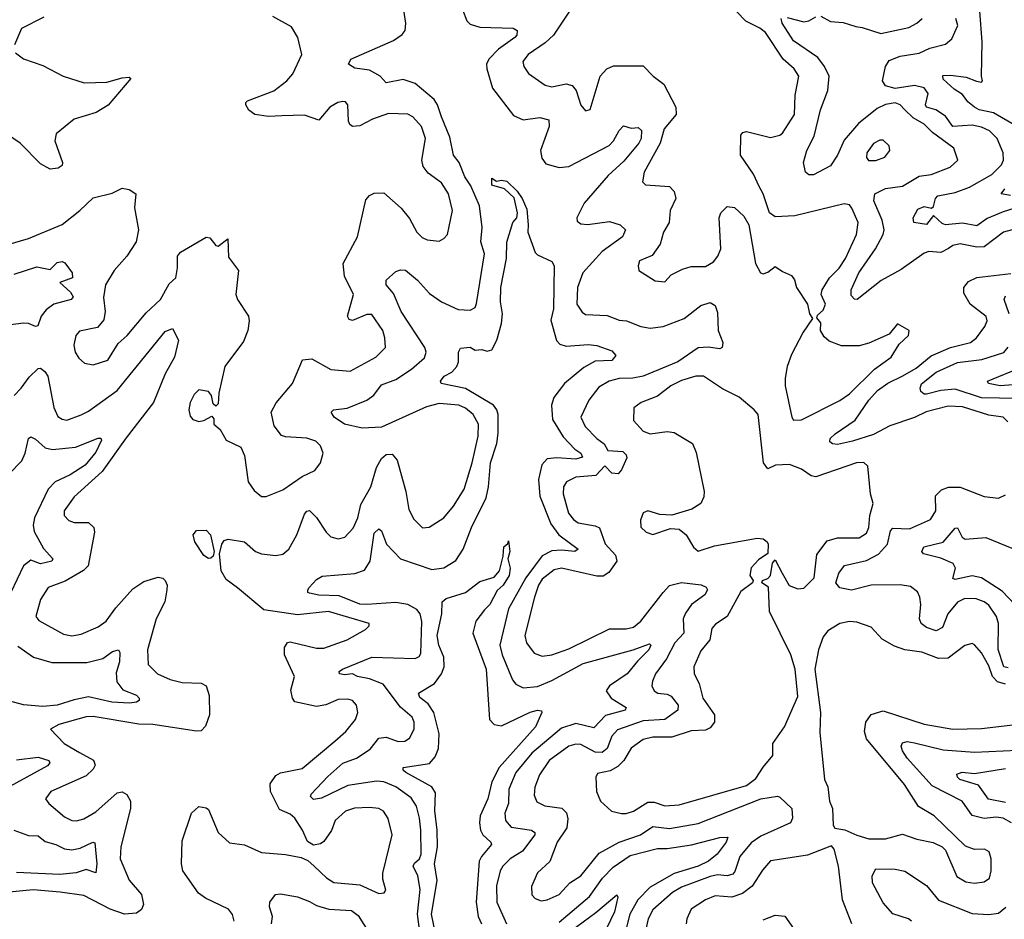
# Model space of a CAD drawing. Extents: x 1468344 to 1613994, y 525695 to 643861.
# Tile 326 of 427: x 1535328 to 1539429, y 629343 to 633090. Entities that reach past the tile are written whole.
import ezdxf

# ---------------------------------------------------------------- set-up
doc = ezdxf.new("R2010")
doc.units = 0

msp = doc.modelspace()

# ---------------------------------------------------------------- linework, layer by layer
at = {"layer": '0CON10XD'}
for points in [[(1536554.7, 629564.7), (1536606.6, 629516.6), (1536636.9, 629496.9), (1536745, 629486.5), (1536825, 629450.8), (1536846.1, 629453.9), (1536853.3, 629465), (1536841.1, 629511.1), (1536841.5, 629535), (1536880.5, 629695), (1536863.7, 629763.7), (1536843.7, 629793.7), (1536824.5, 629804.5), (1536785, 629809.6), (1536723.6, 629806.4), (1536685, 629793.1), (1536642.5, 629755), (1536626.6, 629713.4), (1536595, 629666.9), (1536581.8, 629658.2), (1536552.7, 629652.7), (1536527.3, 629667.3), (1536506, 629715), (1536473.9, 629765), (1536455, 629781.2), (1536411, 629801), (1536373.8, 629875), (1536372, 629908), (1536395, 629941.8), (1536415, 629952.7), (1536505, 629971.1), (1536640.6, 630085), (1536686.9, 630125), (1536726.5, 630175), (1536736.7, 630205), (1536731.4, 630235), (1536715, 630254.3), (1536695, 630260), (1536655, 630258.2), (1536603, 630237), (1536565, 630230), (1536475, 630249.4), (1536464.6, 630264.6), (1536457.2, 630297.2), (1536473.5, 630355), (1536430.9, 630445), (1536431.5, 630475), (1536444, 630496), (1536455, 630499.5), (1536565, 630473.2), (1536595, 630473.1), (1536693.1, 630506.9), (1536769.1, 630550.9), (1536783.8, 630565), (1536783.8, 630575), (1536615, 630625.2), (1536485, 630611.6), (1536345, 630631.8), (1536235, 630724.2), (1536187.8, 630757.8), (1536167.9, 630795), (1536160, 630865), (1536170, 630905), (1536179.8, 630920.2), (1536196.4, 630926.4), (1536265.5, 630915.5), (1536311.1, 630875), (1536335, 630864.7), (1536395, 630858.8), (1536425, 630864.5), (1536449.5, 630885), (1536483.2, 630945), (1536515, 631030), (1536525, 631043.1), (1536535, 631045.6), (1536565, 631017.3), (1536605, 630955.6), (1536625, 630936.5), (1536655, 630927.9), (1536682.5, 630935), (1536717.3, 630972.7), (1536737.5, 631015), (1536749.3, 631070.7), (1536790.9, 631145), (1536814.8, 631225.2), (1536835, 631261.9), (1536855, 631279.5), (1536879.8, 631279.8), (1536900.8, 631255), (1536937.2, 631125), (1536949.9, 631049.9), (1536970.3, 631010.3), (1537006.1, 630973.9), (1537034.2, 630975.8), (1537095, 631015.8), (1537135, 631064.3), (1537179.6, 631135), (1537213.7, 631245), (1537238.6, 631355), (1537239.2, 631405), (1537217.5, 631445), (1537185, 631472.5), (1537157.1, 631485), (1537075, 631491), (1537022.5, 631477.5), (1536835, 631393.5), (1536755, 631389.2), (1536682, 631405), (1536638, 631435), (1536626.2, 631455), (1536635, 631465.7), (1536692.5, 631472.5), (1536775, 631504.7), (1536803.9, 631526.1), (1536835, 631568.8), (1536895, 631591.9), (1536960, 631635), (1537015, 631682.2), (1537020.9, 631705), (1537016.5, 631725), (1536916.7, 631875), (1536885, 631949.4), (1536855.5, 631985), (1536855.4, 632005), (1536895, 632040.8), (1536915, 632048.2), (1536935, 632047.1), (1536985, 632005.5), (1537035, 631949.1), (1537085, 631915.4), (1537155, 631882.9), (1537205, 631880), (1537225, 631890.8), (1537231.5, 631908.5), (1537264.8, 632115), (1537249.8, 632165), (1537254.8, 632225), (1537243.5, 632315), (1537207.8, 632397.8), (1537181.9, 632435), (1537159, 632495), (1537135.9, 632525.9), (1537120.5, 632600.5), (1537085.3, 632685), (1537068.7, 632735), (1537055, 632756.7), (1536975, 632823.4), (1536925, 632840.3), (1536855, 632826.9), (1536829.5, 632855), (1536785, 632879.6), (1536725, 632887.3), (1536698.1, 632905), (1536708, 632925), (1536885, 633003.5), (1536922.1, 633027.9), (1536933.6, 633045), (1536937.3, 633075), (1536921.6, 633175)], [(1535275, 632151.6), (1535365, 632178.1), (1535505, 632236.2), (1535579.4, 632295), (1535635, 632348.5), (1535713.3, 632366.7), (1535755, 632387.5), (1535785, 632382.5), (1535812, 632365), (1535806.6, 632306.6), (1535823.8, 632215), (1535813.2, 632165), (1535775.4, 632105), (1535721.8, 632045), (1535686.4, 631985), (1535677.4, 631932.6), (1535684.6, 631875), (1535679.6, 631840.4), (1535651.9, 631808.1), (1535577.7, 631792.3), (1535562, 631775), (1535554.3, 631735), (1535560, 631705), (1535575, 631680), (1535598.8, 631658.8), (1535635, 631652), (1535695, 631672.5), (1535739.1, 631740.9), (1535776.7, 631775), (1535855, 631869.1), (1535915.4, 631925), (1535950.6, 631989.4), (1535978.8, 632015), (1535986.4, 632056.4), (1535986.2, 632105), (1535998.3, 632121.7), (1536105, 632183.5), (1536120.7, 632180.7), (1536145, 632148.8), (1536155, 632146.2), (1536195, 632177.5), (1536198.8, 632101.2), (1536239.2, 632045), (1536229.2, 631945), (1536236, 631925), (1536281.1, 631855), (1536284.5, 631835), (1536279.1, 631795), (1536261.1, 631748.9), (1536182.5, 631645), (1536158, 631535), (1536155, 631490), (1536145, 631480), (1536135, 631490), (1536126.7, 631525), (1536115, 631541.2), (1536075, 631548), (1536055, 631528.8), (1536038, 631495), (1536032.5, 631465), (1536038.3, 631438.3), (1536050, 631425), (1536075, 631416.7), (1536095, 631420), (1536128.3, 631438.3), (1536137, 631427), (1536137.5, 631405), (1536163, 631383), (1536188.8, 631338.8), (1536249.4, 631309.4), (1536264.2, 631275), (1536280, 631165), (1536305, 631128.8), (1536335, 631104.2), (1536355, 631104.3), (1536425, 631132.2), (1536505, 631187.8), (1536558.3, 631211.7), (1536582, 631245), (1536592.5, 631285), (1536581.9, 631315), (1536562.5, 631335), (1536525, 631347.7), (1536435, 631351.9), (1536418.3, 631358.3), (1536388.3, 631398.3), (1536375.5, 631455), (1536396.2, 631493.8), (1536465.3, 631574.7), (1536506.8, 631673.2), (1536545, 631677.1), (1536625, 631632.9), (1536705, 631626.5), (1536812.5, 631685), (1536851.4, 631725), (1536849.6, 631765), (1536840.4, 631795), (1536795, 631861.9), (1536775, 631861.8), (1536715, 631837.1), (1536701.3, 631841.3), (1536693.6, 631855), (1536718.8, 631945), (1536681, 632021), (1536676, 632074), (1536735, 632185.8), (1536770.1, 632339.9), (1536785, 632357.3), (1536805, 632367.7), (1536845, 632368.2), (1536917.5, 632305), (1536951.7, 632261.7), (1536982.9, 632205), (1537005, 632182.5), (1537025, 632172.5), (1537075, 632167.5), (1537095, 632178), (1537110, 632195), (1537130.8, 632295), (1537113.8, 632365), (1537085, 632410), (1537030.3, 632450.3), (1537008.5, 632478.5), (1537002.8, 632505), (1537019.1, 632595), (1537001.5, 632645), (1536965.5, 632685), (1536945, 632696.1), (1536865, 632699.4), (1536797.5, 632675), (1536745, 632647.1), (1536715, 632644.5), (1536703.1, 632653.1), (1536697.3, 632667.3), (1536695.4, 632735.4), (1536685, 632747.5), (1536675, 632748.9), (1536654.2, 632745), (1536620.5, 632725), (1536575, 632671.1), (1536515, 632692.2), (1536420.4, 632689.6), (1536365, 632686.2), (1536307.5, 632695), (1536283, 632713), (1536270, 632735), (1536270, 632745), (1536277.9, 632752.1), (1536386.6, 632793.4), (1536441.5, 632835), (1536465.7, 632864.3), (1536503.6, 632945), (1536487.6, 633015), (1536460.3, 633060.3), (1536382.5, 633102.5)], [(1537172.1, 633132.1), (1537190.5, 633085), (1537205, 633071.2), (1537245, 633058.9), (1537384.2, 633054.2), (1537400, 633045), (1537399.2, 633025), (1537391.4, 633015), (1537323.4, 632966.6), (1537282.4, 632925), (1537273.1, 632905), (1537274.1, 632885), (1537297.8, 632805), (1537385, 632691.1), (1537425, 632673.3), (1537495, 632682.9), (1537532.1, 632672.1), (1537533.6, 632645), (1537498.2, 632545), (1537502.8, 632512.8), (1537519.2, 632489.2), (1537575, 632474.6), (1537615, 632478.5), (1537783.6, 632566.4), (1537802.3, 632585), (1537825, 632628.1), (1537842.7, 632647.3), (1537875, 632637.5), (1537890.8, 632639.2), (1537905, 632641.1), (1537917.8, 632627.8), (1537917.4, 632595), (1537907.3, 632575), (1537845, 632500), (1537779.3, 632440.7), (1537679.1, 632325), (1537648.5, 632265), (1537650.6, 632250.6), (1537665, 632238.9), (1537695, 632237.5), (1537785, 632249.7), (1537829.2, 632235), (1537851.4, 632215), (1537839.2, 632185), (1537755, 632124.1), (1537673.5, 632035), (1537651.1, 631975), (1537649.3, 631905), (1537671.4, 631871.4), (1537685, 631862.1), (1537775, 631857.6), (1537825, 631838.2), (1537855.3, 631835.3), (1537915, 631812.5), (1537955, 631805.8), (1538008, 631812), (1538095.8, 631845), (1538165, 631899.4), (1538205, 631912.5), (1538225, 631900), (1538235, 631870), (1538238.2, 631795), (1538257.1, 631745), (1538253.8, 631725), (1538245, 631719.2), (1538196.2, 631726.2), (1538155, 631723.3), (1538070, 631665), (1537925, 631605.7), (1537882.8, 631597.2), (1537825, 631595.9), (1537783.1, 631585), (1537741, 631559), (1537699.2, 631505), (1537665.4, 631435), (1537684, 631395), (1537732.5, 631345), (1537763, 631323), (1537778.5, 631295), (1537841.2, 631291.2), (1537855, 631277.8), (1537856.8, 631265), (1537835.2, 631214.8), (1537821.6, 631198.4), (1537795, 631201.3), (1537765, 631231.8), (1537727.8, 631192.2), (1537645, 631184.1), (1537605.6, 631165), (1537593.9, 631145), (1537592.2, 631115), (1537614.8, 631034.8), (1537635, 631007.7), (1537655, 630994.1), (1537725, 630981.6), (1537743, 630973), (1537767.3, 630907.3), (1537809.6, 630859.6), (1537815.8, 630835), (1537781.7, 630788.3), (1537758.3, 630771.7), (1537732.6, 630772.6), (1537585, 630806.2), (1537555, 630798.6), (1537505, 630759.4), (1537489.6, 630735), (1537472.3, 630685), (1537432, 630525), (1537438.8, 630495), (1537471.7, 630451.7), (1537505, 630439.2), (1537545, 630444.1), (1537615, 630470.3), (1537785, 630553.2), (1537855, 630552.7), (1537885, 630560), (1537915, 630584.6), (1538009, 630705), (1538035, 630733.5), (1538085, 630745.3), (1538166.3, 630736.3), (1538187, 630727), (1538193.6, 630715), (1538181.5, 630695), (1538127.2, 630655), (1538101.4, 630618.6), (1538091.5, 630595), (1538094.7, 630535), (1538056.8, 630495), (1538022.5, 630427.5), (1537976.2, 630365), (1537963.6, 630335), (1537961.1, 630315), (1537970.6, 630295), (1537986.2, 630285), (1538025, 630280.3), (1538042.1, 630272.1), (1538071.2, 630235), (1538070, 630215), (1538015, 630175.2), (1537925, 630169.4), (1537817.8, 630132.2), (1537794.3, 630105.7), (1537775.9, 630054.1), (1537755, 630038.7), (1537725, 630040), (1537665, 630071.6), (1537645, 630072.8), (1537615, 630064.3), (1537533.8, 630005), (1537493.7, 629945), (1537473.8, 629893.8), (1537470.6, 629860.6), (1537482.8, 629832.8), (1537515.9, 629815.9), (1537586.6, 629806.6), (1537606.6, 629786.6), (1537611.2, 629761.2), (1537606.9, 629725), (1537566.8, 629665), (1537536.1, 629583.9), (1537485, 629537.1), (1537460.5, 629479.5), (1537461.1, 629445), (1537475, 629430.5), (1537500.6, 629420.6), (1537525, 629424.6), (1537575, 629446.2), (1537619.5, 629495), (1537665, 629524.6), (1537741.8, 629618.2), (1537825, 629665.2), (1537914.5, 629695), (1537965, 629729.7), (1538035, 629721.3), (1538155, 629741.9), (1538415.5, 629844.5), (1538485, 629856.6), (1538495, 629852.2), (1538544.1, 629805), (1538547.3, 629765), (1538539.1, 629745), (1538415, 629689.8), (1538375, 629662.2), (1538327.6, 629605), (1538307.3, 629542.7), (1538298.1, 629531.9), (1538275, 629524.7), (1538235, 629528), (1538205, 629522.3), (1538085, 629477.9), (1538047.1, 629455), (1537965, 629383.1), (1537946, 629345), (1537935.3, 629295.3)], [(1537618.8, 633125), (1537551.2, 633025), (1537516.9, 632993.1), (1537445.6, 632945), (1537424.4, 632915), (1537428.6, 632895), (1537447.1, 632865), (1537517.4, 632817.4), (1537545, 632809.6), (1537605, 632822.7), (1537630, 632815), (1537646.2, 632795), (1537665, 632734), (1537685, 632710), (1537705, 632716.2), (1537717.5, 632757.5), (1537745.8, 632855), (1537774.5, 632885.5), (1537802.1, 632897.9), (1537925, 632897.1), (1537967.1, 632855), (1538011.9, 632821.9), (1538061.6, 632725), (1538062.7, 632695), (1538013.4, 632635), (1537995.7, 632575), (1537930, 632455), (1537921.9, 632415), (1537935, 632401.9), (1538035, 632395.4), (1538054.8, 632374.8), (1538062, 632345), (1538037.5, 632295), (1538033.3, 632245), (1538010, 632205), (1537995.6, 632154.4), (1537962.3, 632107.7), (1537910, 632085), (1537903.8, 632065), (1537907.5, 632045), (1537975, 632002.5), (1538015, 631997.5), (1538042.5, 632027.5), (1538088.7, 632051.3), (1538125, 632061.5), (1538185, 632062.5), (1538218.7, 632081.3), (1538236.7, 632105), (1538248.8, 632135), (1538242.5, 632265), (1538249.2, 632285), (1538275, 632312), (1538305, 632308), (1538345, 632272), (1538365.6, 632235), (1538392.9, 632075), (1538413.8, 632035), (1538425, 632031.2), (1538445, 632038), (1538475, 632062.5), (1538505, 632041.2), (1538542.5, 632025), (1538555.8, 632005.8), (1538564.1, 631974.1), (1538610, 631905), (1538617.5, 631865), (1538630, 631845), (1538591.7, 631788.3), (1538543.1, 631695), (1538524.6, 631645), (1538516.7, 631596.7), (1538516.9, 631565), (1538543.9, 631433.9), (1538552, 631422), (1538585, 631423.6), (1538745, 631503.6), (1538785, 631531.8), (1538889.1, 631635), (1538958.1, 631685), (1538991.4, 631738.6), (1539030, 631775), (1539032.5, 631795), (1538985, 631822.5), (1538950.4, 631779.6), (1538865, 631742), (1538825, 631732.2), (1538750.9, 631730.9), (1538700.3, 631750.3), (1538678.9, 631768.9), (1538664, 631795), (1538665, 631827.5), (1538648.3, 631848.3), (1538650.7, 631859.3), (1538675, 631880), (1538684, 631905), (1538666.5, 631945), (1538670.5, 631965), (1538701.5, 632015), (1538741.1, 632055), (1538768, 632095), (1538813.5, 632195), (1538820.8, 632245), (1538795, 632304.2), (1538785, 632319.2), (1538763.1, 632323.1), (1538556.5, 632273.5), (1538475, 632268.1), (1538451.4, 632285), (1538425.5, 632365), (1538408.1, 632395)], [(1538408.1, 632395), (1538385, 632445.8), (1538331.2, 632525), (1538331.7, 632608.3), (1538340, 632620), (1538355.5, 632624.5), (1538455, 632599.6), (1538495, 632609.1), (1538505, 632617.8), (1538555.3, 632695), (1538558.4, 632775), (1538573.5, 632855), (1538554.5, 632885), (1538508.4, 632925), (1538435, 633036), (1538411.2, 633055), (1538353.1, 633083.1), (1538314.3, 633124.3)], [(1538665, 633103.8), (1538705, 633082.3), (1538758.6, 633078.6), (1538810.7, 633060.7), (1538837.6, 633057.6), (1538915, 633032.1), (1539032.2, 633057.8), (1539065.7, 633075), (1539086.7, 633095)], [(1539477.8, 632647.8), (1539385, 632701.8), (1539325, 632714.8), (1539305.5, 632725), (1539277.4, 632747.4), (1539255, 632777.5), (1539220.1, 632800.1), (1539175, 632841.5), (1539173, 632857), (1539205, 632859.3), (1539270.6, 632850.6), (1539313.8, 632833.8), (1539335, 632830), (1539339.2, 632835), (1539334.4, 632855), (1539337.1, 632997.1), (1539327.1, 633125)], [(1535429.7, 633100.3), (1535336.7, 633053.3), (1535306.2, 632985)], [(1539545, 632237.4), (1539426.7, 632205), (1539345, 632143.4), (1539315, 632142.4), (1539245, 632155.8), (1539215, 632149.7), (1539197.5, 632137.5), (1539165, 632120), (1539115, 632123.9), (1539095, 632117.5), (1539000.5, 632049.5), (1538916.9, 632003.1), (1538816.7, 631925), (1538805, 631925.8), (1538791.7, 631941.7), (1538791.2, 631965), (1538824.2, 632035), (1538893.3, 632135), (1538925.2, 632195), (1538928.4, 632215), (1538920.9, 632255), (1538885.9, 632335), (1538890.8, 632365), (1538935, 632386.2), (1539005, 632396.7), (1539075, 632438.1), (1539125, 632444.7), (1539203.8, 632475), (1539235.8, 632505), (1539219.2, 632555), (1539130, 632620), (1539095, 632654.3), (1539050.5, 632680.5), (1539015, 632714.6), (1538995.5, 632735.5), (1538975, 632743.5), (1538935, 632736.1), (1538900.3, 632719.7), (1538821.9, 632658.1), (1538762.3, 632587.7), (1538735.3, 632525), (1538705, 632481.1), (1538635, 632443.3), (1538615, 632443.8), (1538601.2, 632455), (1538593.3, 632495), (1538607.3, 632545), (1538636.9, 632605), (1538664, 632715), (1538694.2, 632795), (1538699.5, 632855), (1538681, 632895), (1538652.5, 632932.5), (1538551.4, 633001.4), (1538503.6, 633075), (1538499.4, 633095)], [(1538525, 633098.6), (1538595, 633080.8), (1538615.8, 633085), (1538645, 633101.5)], [(1539665, 632364.7), (1539425, 632290.2), (1539358.4, 632261.6), (1539315, 632231.6), (1539255, 632242.1), (1539185, 632235.8), (1539171.2, 632241.2), (1539135, 632274.1), (1539105, 632236.2), (1539052.5, 632245), (1539050.5, 632265), (1539069.3, 632300.7), (1539095, 632311.1), (1539125.6, 632304.4), (1539135, 632312.1), (1539142.2, 632345), (1539153.2, 632356.8), (1539225, 632369.6), (1539285, 632391.6), (1539377.1, 632445), (1539418.2, 632485), (1539425.4, 632505), (1539424.6, 632535), (1539399.6, 632595), (1539367.2, 632627.2), (1539335, 632641.6), (1539295, 632650), (1539215.5, 632645), (1539185, 632688), (1539143.9, 632713.9), (1539105.6, 632725), (1539101.7, 632735), (1539112.6, 632782.6), (1539095, 632805.3), (1539055, 632815.2), (1538975, 632802.5), (1538934.9, 632814.9), (1538921.4, 632835), (1538935.2, 632894.8), (1538949.6, 632920.4), (1538995, 632938), (1539075, 632950.8), (1539119.3, 632970.7), (1539185, 632988.2), (1539210.2, 633009.8), (1539235.9, 633065), (1539227.8, 633095)], [(1535311.7, 632951.7), (1535345, 632927.1), (1535425, 632899.6), (1535510, 632855), (1535597.4, 632827.4), (1535691.1, 632828.9), (1535755, 632847.9), (1535785, 632850.8), (1535790.8, 632845), (1535696.9, 632733.1), (1535647.3, 632702.7), (1535554.7, 632675.3), (1535480, 632615), (1535474.8, 632584.8), (1535506.7, 632495), (1535505, 632482), (1535488.6, 632471.4), (1535455, 632466.7), (1535415, 632489.2), (1535330, 632575), (1535255, 632626.9)], [(1538895, 632503.8), (1538932.3, 632517.7), (1538952, 632545), (1538949.2, 632565), (1538925, 632588.6), (1538911.3, 632588.7), (1538885, 632574.2), (1538857.1, 632535), (1538856, 632516), (1538863.8, 632503.8), (1538895, 632503.8)], [(1537004.7, 629215), (1536984.8, 629365), (1536996.9, 629466.9), (1536986.9, 629525), (1536967.9, 629565), (1536972.3, 629577.7), (1536994.1, 629595), (1537000.4, 629615), (1536999.8, 629715), (1536993.1, 629765), (1536981.4, 629815), (1536958.8, 629848.8), (1536895, 629894.7), (1536845, 629916), (1536815, 629918.8), (1536695, 629900.3), (1536585, 629847.8), (1536552.2, 629842.2), (1536540, 629855), (1536542, 629865), (1536612.4, 629937.6), (1536675, 629993), (1536731.8, 630015), (1536788.6, 630051.4), (1536825, 630098.4), (1536855, 630102.2), (1536905, 630084.1), (1536933.3, 630085), (1536951.7, 630098.3), (1536970.8, 630135), (1536971.1, 630165), (1536962.5, 630185), (1536915, 630226.8), (1536842, 630322), (1536785, 630344.4), (1536734.8, 630354.8), (1536715, 630366.2), (1536681.5, 630361.5), (1536660, 630365), (1536658.6, 630375), (1536672.5, 630385), (1536795, 630434.7), (1536975, 630430), (1536991.9, 630438.1), (1536999.4, 630450.6), (1537004, 630584), (1536996.9, 630615), (1536983, 630633), (1536945.7, 630655), (1536895, 630662.3), (1536773.9, 630653.9), (1536745, 630656), (1536659.8, 630689.8), (1536575, 630693.9), (1536535, 630701.9), (1536528.8, 630705), (1536528, 630715), (1536534, 630725), (1536565, 630758), (1536587.8, 630772.2), (1536725, 630783.9), (1536765, 630797.5), (1536788.4, 630835), (1536805, 630950.8), (1536825, 630970), (1536835, 630961.2), (1536856.7, 630905), (1536915, 630843.9), (1537045, 630800.6), (1537095, 630806.7), (1537145, 630837.1), (1537175.5, 630884.5), (1537210, 630975), (1537271, 631099), (1537281.3, 631145), (1537289.6, 631245), (1537315.2, 631325), (1537321.6, 631368.4), (1537321, 631445), (1537315.7, 631465), (1537301.4, 631485), (1537185, 631554), (1537084.2, 631574.2), (1537081.2, 631585), (1537096.2, 631605), (1537127.9, 631622.1), (1537149.6, 631645), (1537156.2, 631665), (1537155.8, 631705), (1537165, 631721.2), (1537205, 631725.6), (1537225, 631713.8), (1537253.9, 631716.1), (1537275, 631709.6), (1537295, 631715.5), (1537316.2, 631755), (1537335.2, 631824.8), (1537339, 631865), (1537331.6, 631915), (1537331.9, 631975), (1537355.4, 632095), (1537357.4, 632162.6), (1537382.5, 632245), (1537398.8, 632265), (1537401.2, 632285), (1537387.5, 632347.5), (1537348, 632385), (1537295, 632400), (1537295, 632430), (1537315, 632417.5), (1537335, 632422), (1537357.7, 632417.7), (1537400.6, 632375), (1537421.9, 632345), (1537440.9, 632300.9), (1537445.8, 632235), (1537444.6, 632205), (1537475, 632120), (1537485, 632110), (1537545, 632082.5), (1537554.2, 632064.2), (1537552, 631885), (1537540.9, 631839.1), (1537564.2, 631754.2), (1537578.8, 631738.8), (1537605, 631729.7), (1537696.6, 631736.6), (1537732.8, 631732.8), (1537795, 631710.9), (1537811.1, 631691.1), (1537795, 631670), (1537725, 631667.3), (1537678.6, 631641.4), (1537597.5, 631575), (1537553.5, 631516.5), (1537544.1, 631485), (1537547.9, 631425), (1537592, 631352), (1537641.2, 631301.2), (1537666.2, 631285), (1537672.5, 631267.5), (1537645, 631260.2), (1537565, 631265.6), (1537525, 631260.8), (1537503.8, 631236.2), (1537489.8, 631175), (1537495.2, 631105), (1537540.6, 630990.6), (1537573.5, 630945), (1537654.4, 630885), (1537640, 630875), (1537585, 630880.5), (1537545, 630877.2), (1537505, 630857.4), (1537436.2, 630765), (1537365, 630636.5), (1537328.1, 630485), (1537337.4, 630445), (1537381.2, 630341.2), (1537395, 630322.2), (1537425, 630307.9), (1537485, 630312.4), (1537545, 630337.8), (1537675, 630408.5), (1537884.3, 630465.7)], [(1539455, 632357), (1539416, 632365), (1539431.1, 632385)], [(1535305, 632029.6), (1535399.6, 632060.4), (1535455, 632048.9), (1535485, 632078.8), (1535505, 632083.3), (1535516.6, 632076.6), (1535546.7, 632035), (1535548.1, 632015), (1535495.8, 631995), (1535540.5, 631955), (1535551.4, 631935), (1535543.3, 631925), (1535470, 631905), (1535438.9, 631881.1), (1535417.4, 631855), (1535404.7, 631815.3), (1535395, 631812), (1535365, 631824.2), (1535345, 631825.3), (1535215, 631809.8)], [(1539444.6, 631415), (1539424.2, 631434.2), (1539365, 631442.3), (1539255, 631477.9), (1539195, 631480), (1539103.8, 631456.2), (1539055, 631432.5), (1538952, 631398), (1538885, 631362.3), (1538797.5, 631335), (1538735, 631320.7), (1538713.3, 631323.3), (1538702.2, 631332.2), (1538704.3, 631345), (1538725.6, 631365), (1538807.8, 631422.2), (1538865.3, 631505), (1538901.4, 631545), (1538945, 631576), (1539006.4, 631606.4), (1539061.7, 631638.3), (1539125, 631689.6), (1539205.7, 631724.3), (1539288.5, 631745), (1539313.2, 631765), (1539348.6, 631811.4), (1539358.7, 631835), (1539354.1, 631854.1), (1539287.8, 631905), (1539260.4, 631950.4), (1539261.4, 631975), (1539280, 632000), (1539315, 632016.5), (1539457, 632033)], [(1539449, 631865), (1539429.2, 631925), (1539435, 631939.1)], [(1535305, 631524.7), (1535335.3, 631555), (1535368.3, 631601.7), (1535405, 631636.9), (1535415, 631639.2), (1535433.8, 631625), (1535445.9, 631605), (1535470, 631475), (1535487.6, 631437.6), (1535505, 631425.6), (1535525, 631422.1), (1535585, 631444.1), (1535615, 631459.4), (1535734.7, 631545), (1535935, 631790.8), (1535965, 631803.3), (1535990, 631755), (1535973.8, 631685), (1535934.5, 631615.5), (1535885.8, 631495), (1535771.5, 631348.5), (1535672, 631208), (1535555, 631102.5), (1535513.3, 631045), (1535514.2, 631025), (1535533.8, 631003.8), (1535555, 630996.4), (1535615, 630996.1), (1535636.8, 630975), (1535639.7, 630955), (1535613.8, 630815), (1535594.6, 630795.4), (1535518.5, 630751.5), (1535447.5, 630725), (1535414.7, 630675.3), (1535395.6, 630605), (1535408.3, 630588.3), (1535510.5, 630530.5), (1535545, 630523.9), (1535585, 630530.4), (1535655, 630561.5), (1535688.5, 630585), (1535729.4, 630640.6), (1535800.4, 630719.6), (1535845, 630749.6), (1535905, 630767.7), (1535925, 630764.5), (1535935, 630754.4), (1535942.4, 630735), (1535941.6, 630715), (1535933.2, 630665), (1535896.7, 630595), (1535860.8, 630465), (1535863.6, 630405), (1535901.9, 630365), (1535955, 630342), (1536005, 630329.4), (1536085, 630326.6), (1536105, 630315.6), (1536117.1, 630275), (1536119.7, 630195), (1536102.4, 630147.6), (1536085, 630128.8), (1536065, 630126.4), (1535883.3, 630155), (1535825, 630155.4), (1535635, 630188.4), (1535605, 630186.2), (1535491.2, 630155), (1535456.7, 630135), (1535513.1, 630075), (1535577.8, 630037.8), (1535636.2, 630006.2), (1535642.8, 629985), (1535635, 629968), (1535605, 629941.1), (1535458, 629875), (1535436.2, 629845), (1535450, 629825), (1535515, 629770), (1535545, 629755.5), (1535565, 629753.1), (1535595, 629762.3), (1535645, 629790.7), (1535735, 629870), (1535755, 629873.9), (1535775, 629862.9), (1535790.2, 629835), (1535790.4, 629805), (1535749.8, 629645), (1535746.7, 629595), (1535785, 629506.9), (1535836.1, 629446.1), (1535844.1, 629405), (1535835.2, 629384.8), (1535815, 629368.8), (1535765, 629365.2), (1535705.7, 629385.7), (1535595, 629442.2), (1535497.1, 629457.1), (1535385, 629465.7), (1535284.2, 629455.8)], [(1539485, 631512.6), (1539335, 631515.4), (1539225, 631551.2), (1539164.6, 631545.4), (1539105, 631530), (1539095, 631529.8), (1539081.8, 631541.8), (1539078.5, 631555), (1539085, 631572.7), (1539145, 631621.6), (1539235, 631661.5), (1539336, 631674), (1539426.8, 631703.2), (1539445, 631725.7)], [(1539485, 631570.8), (1539412.5, 631565), (1539364, 631575), (1539358.8, 631585), (1539507.7, 631645)], [(1537834.6, 629784.6), (1537855, 629784.6), (1537885, 629793.1), (1537945, 629831.2), (1537971.7, 629831.7), (1538015, 629815.3), (1538075, 629820.6), (1538355, 629901.1), (1538395, 629930), (1538425, 629977.3), (1538465.6, 630025), (1538465, 630076.2), (1538514.5, 630145), (1538569.1, 630270.9), (1538557.7, 630385), (1538540, 630445), (1538451.8, 630625), (1538447.1, 630727.1), (1538420, 630745), (1538422.5, 630755), (1538445, 630763.3), (1538456.2, 630775), (1538463.8, 630826.2), (1538475, 630840), (1538504, 630785), (1538533.5, 630733.5), (1538570, 630720), (1538595, 630722.5), (1538637.1, 630765), (1538648.1, 630861.9), (1538691, 630919), (1538735, 630932.4), (1538825, 630932.3), (1538855, 630951.4), (1538865.2, 630974.8), (1538868.9, 631025), (1538883.3, 631075), (1538872, 631115), (1538860.9, 631230.9), (1538845, 631245.6), (1538814.4, 631244.4), (1538645, 631186), (1538625, 631190), (1538585, 631217.7), (1538535, 631238), (1538475.8, 631234.2), (1538445, 631220), (1538426.7, 631245), (1538403.8, 631445), (1538388, 631465), (1538325, 631517.1), (1538255, 631552.1), (1538176, 631605), (1538145, 631605.3), (1538085, 631587.8), (1538041.1, 631565), (1537985, 631521.8), (1537917.5, 631495), (1537887, 631473), (1537885, 631420), (1537925, 631376.5), (1537955, 631365.4), (1538024.7, 631375.3), (1538055, 631371.3), (1538131.1, 631325), (1538146.7, 631286.7), (1538179.6, 631125), (1538177.6, 631102.4), (1538165.2, 631074.8), (1538128.1, 631051.9), (1538045, 631026), (1537995, 631028.8), (1537945, 631043.8), (1537925, 631036.7), (1537913.9, 631006.1), (1537916.1, 630976.1), (1537937.5, 630955), (1537965, 630946.2), (1538039.1, 630970.9), (1538075, 630967.8), (1538105, 630944.4), (1538135, 630892.5), (1538155, 630876.9), (1538221.9, 630898.1), (1538400.3, 630930.3), (1538425, 630927.5), (1538441.2, 630915), (1538446.2, 630905), (1538443.9, 630866.1), (1538405, 630840.8), (1538375, 630806.7), (1538370, 630775), (1538383.3, 630755), (1538380, 630745), (1538331.5, 630708.5), (1538275.3, 630604.7), (1538227.2, 630572.8), (1538210.8, 630555), (1538202.4, 630507.6), (1538165, 630460.8), (1538136.4, 630395), (1538137.3, 630365), (1538158.2, 630325), (1538173.6, 630265), (1538222.7, 630195), (1538222.9, 630165), (1538205, 630140.4), (1538185, 630130.7), (1538125, 630128.6), (1538045, 630101.3), (1537965, 630102.2), (1537925, 630091.6), (1537875, 630056.2), (1537844.2, 630005), (1537819.9, 629980.1), (1537788, 629962), (1537735, 629950.5), (1537728.7, 629935), (1537731.5, 629875), (1537747.5, 629835), (1537793.5, 629793.5), (1537834.6, 629784.6)], [(1535285, 631198.8), (1535337.1, 631252.9), (1535351.4, 631285), (1535364.5, 631345.5), (1535375, 631352.5), (1535395, 631342.5), (1535435, 631306.8), (1535465, 631300), (1535560.7, 631309.3), (1535655, 631347.5), (1535666.5, 631346.5), (1535668.9, 631338.9), (1535645, 631288.2), (1535601.2, 631235), (1535539.2, 631195), (1535476.1, 631165), (1535446.5, 631135), (1535390.4, 631015), (1535384.8, 630985), (1535388.5, 630958.5), (1535428, 630888), (1535467.1, 630845), (1535462, 630835), (1535415, 630823.3), (1535375, 630838.6), (1535344.9, 630815.1), (1535291, 630705)], [(1539445, 630390.2), (1539427.3, 630395), (1539403.3, 630466.7), (1539404.8, 630574.8), (1539396.9, 630605), (1539365, 630651.1), (1539345, 630665.9), (1539311.7, 630678.3), (1539265, 630679.2), (1539235, 630663.9), (1539194.8, 630615.2), (1539171.9, 630558.1), (1539145, 630545.3), (1539105, 630558.1), (1539082.7, 630575), (1539076.2, 630595), (1539081.4, 630655), (1539077.1, 630685), (1539067.4, 630707.4), (1539039.1, 630729.1), (1538995, 630736.7), (1538875, 630734.3), (1538793.5, 630713.5), (1538743.9, 630723.9), (1538728.1, 630745), (1538740.5, 630785), (1538763.2, 630816.8), (1538855, 630837.4), (1538905, 630864), (1538943, 630905), (1538955, 630960.8), (1538965, 630972.3), (1539035, 630970), (1539122.3, 631007.7), (1539144.2, 631045), (1539143.4, 631106.6), (1539168.1, 631131.9), (1539197.4, 631142.6), (1539245, 631142.6), (1539345, 631104.6), (1539405, 631096.9), (1539435, 631111.1)], [(1539475, 630652.3), (1539420.3, 630710.3), (1539335, 630765.2), (1539295, 630774), (1539225, 630758.8), (1539215, 630762.5), (1539226.4, 630805), (1539216.2, 630825), (1539165, 630847.8), (1539093.1, 630865), (1539085.5, 630875), (1539094.4, 630895), (1539175, 630914.6), (1539225, 630972.9), (1539235, 630974), (1539254.3, 630934.3), (1539266, 630926), (1539353, 630933), (1539545, 630854)], [(1536115, 630845.5), (1536095, 630858.8), (1536057.9, 630915), (1536051.5, 630945), (1536065, 630963.1), (1536105, 630964.5), (1536122.7, 630945), (1536137.8, 630875), (1536133.9, 630856.1), (1536125, 630847.5), (1536115, 630845.5)], [(1537059.7, 629285), (1537043.8, 629365), (1537067.1, 629505), (1537055.7, 629575), (1537068.4, 629645), (1537067.6, 629715), (1537057.2, 629795), (1537060.3, 629870.3), (1537044.8, 629894.8), (1536936.9, 629955), (1536925.7, 629965), (1536925, 629975.5), (1537035, 629992.5), (1537059.5, 630020.5), (1537072.9, 630055), (1537075.2, 630115.2), (1537053.1, 630205), (1537030.1, 630240.1), (1536995, 630266.9), (1536990, 630285), (1537056.4, 630325), (1537084.8, 630365.2), (1537096.3, 630395), (1537095.3, 630435), (1537074.4, 630485), (1537067.3, 630525), (1537086.5, 630615), (1537088.6, 630665), (1537105, 630680), (1537185.4, 630704.6), (1537245, 630750), (1537305, 630768), (1537327.5, 630795), (1537341.9, 630855), (1537344.3, 630895), (1537361.7, 630908.3), (1537365, 630920), (1537370, 630875), (1537361.9, 630845), (1537370.9, 630805), (1537366.9, 630775), (1537342.5, 630735), (1537317.8, 630712.2), (1537286.1, 630653.9), (1537265, 630631.8), (1537228.9, 630585), (1537215.4, 630535), (1537270.8, 630385), (1537285.7, 630175), (1537305, 630154.3), (1537335, 630149.1), (1537455, 630206.4), (1537485, 630214), (1537501.7, 630211.7), (1537503.3, 630205), (1537476.2, 630145), (1537325.6, 629975), (1537294.3, 629915.7), (1537278.5, 629845), (1537247, 629775), (1537243, 629745), (1537247.7, 629715), (1537257.8, 629695), (1537290.4, 629665), (1537293.8, 629655), (1537251.9, 629605), (1537242.3, 629585), (1537229.3, 629415), (1537238.5, 629355), (1537251.7, 629325)], [(1539435, 630322), (1539401.7, 630331.7), (1539380.5, 630355), (1539365, 630399.2), (1539335, 630452.9), (1539305, 630487.1), (1539295, 630491.4), (1539265, 630484.3), (1539195, 630431.4), (1539155, 630430), (1539086.1, 630456.1), (1539015, 630466), (1538971.5, 630481.5), (1538920.7, 630510.7), (1538875, 630560.5), (1538815, 630580.9), (1538785, 630583.3), (1538745, 630574.7), (1538694.6, 630545), (1538675, 630519.4), (1538655.3, 630465), (1538640.9, 630385), (1538664.4, 630205), (1538661.2, 630121.2), (1538680, 629925), (1538693.8, 629895), (1538701.2, 629835), (1538714, 629805), (1538716.7, 629735), (1538723.6, 629723.6), (1538765, 629716.4), (1538815, 629693.3), (1538865, 629679.1), (1538935, 629678), (1539005, 629697.5), (1539065, 629676.7), (1539133.7, 629663.7), (1539171.2, 629645), (1539185, 629631.2), (1539232.1, 629522.1), (1539269.8, 629499.8), (1539305, 629494.5)], [(1535320.5, 630480.5), (1535385.6, 630435.6), (1535463, 630413), (1535607.5, 630412.5), (1535675, 630430), (1535715, 630459.2), (1535740, 630465), (1535746, 630455), (1535744.4, 630415), (1535730.6, 630369.4), (1535732.7, 630332.7), (1535758.5, 630298.5), (1535815, 630276.4), (1535825.8, 630265), (1535826.2, 630255), (1535815, 630247.5), (1535786.4, 630243.6), (1535712.7, 630247.3), (1535615, 630270.4), (1535555, 630258), (1535485, 630235.2), (1535425, 630229.3), (1535345, 630236.3), (1535245, 630263.3)], [(1537884.3, 630465.7), (1537951.2, 630491.2), (1537957.1, 630485), (1537948.9, 630465), (1537901, 630419), (1537859, 630365), (1537785.3, 630315), (1537770.7, 630295), (1537791.8, 630265), (1537854.4, 630225), (1537850.6, 630215), (1537768.3, 630191.7), (1537719.3, 630140.7), (1537645, 630158.3), (1537585, 630139.4), (1537461.4, 630035), (1537394.8, 629955), (1537365.8, 629885), (1537364.4, 629825.6), (1537348.9, 629785), (1537351.3, 629755), (1537375, 629727.2), (1537460.8, 629715), (1537473.6, 629705), (1537474.6, 629695), (1537422.4, 629627.6), (1537371.5, 629595), (1537341.3, 629565), (1537329.1, 629545), (1537315, 629483.3), (1537315.3, 629415), (1537355.8, 629325)], [(1539305, 629494.5), (1539345, 629498.9), (1539367.8, 629515), (1539374.5, 629545), (1539374.4, 629595), (1539366.9, 629625), (1539346.7, 629635), (1539305, 629634.8), (1539267.7, 629647.7), (1539137.1, 629775), (1539072.5, 629812.5), (1539013.8, 629905), (1538855.8, 630095), (1538846.6, 630125), (1538853.2, 630165), (1538875, 630195.9), (1538925, 630211.2), (1539095, 630156.4), (1539215, 630135.3), (1539335, 630138.1), (1539511.7, 630158.3)], [(1539459.1, 629745), (1539424.8, 629764.8), (1539395, 629769.2), (1539345, 629763.5), (1539295.5, 629775.5), (1539253.9, 629835), (1539128.7, 629898.7), (1539025.2, 630015), (1539005.3, 630045), (1539000, 630065), (1539005, 630077.8), (1539025, 630083.4), (1539055, 630078.7), (1539175, 630048.8), (1539305, 630039.3), (1539485, 630047.5)], [(1535315, 630008), (1535405, 630019.2), (1535450, 630005), (1535454.4, 629995), (1535445, 629982.3), (1535227.3, 629865)], [(1539435, 629829.5), (1539363.8, 629843.8), (1539321.5, 629901.5), (1539244.2, 629925), (1539234.2, 629935), (1539231.7, 629948.3), (1539253.8, 629956.2), (1539305, 629950), (1539435, 629971.7)], [(1536221.3, 629335), (1536215, 629362.9), (1536197.5, 629385), (1536101.7, 629431.7), (1536072.6, 629452.6), (1536008.1, 629545), (1536002.5, 629575), (1536005, 629670), (1536043.8, 629785), (1536075, 629812.5), (1536105, 629808), (1536115, 629800), (1536155, 629704.4), (1536202.4, 629662.4), (1536265, 629653.3), (1536335, 629622.2), (1536435, 629613.4), (1536500.2, 629600.2), (1536528.9, 629588.9), (1536554.7, 629564.7)], [(1535303.5, 629715), (1535365, 629692.6), (1535405, 629690.5), (1535435, 629667.5), (1535478.5, 629655), (1535515, 629636.8), (1535545, 629632.2), (1535581, 629639), (1535633.3, 629665), (1535641.7, 629661.7), (1535650, 629575), (1535645, 629537.5), (1535605, 629550.9), (1535563.4, 629536.6), (1535495, 629530.3), (1535315, 629537.8)], [(1537575, 629331), (1537701.9, 629438.2), (1537756.1, 629515), (1537799.9, 629560.1), (1537871.5, 629608.5), (1537985, 629638.1), (1538025, 629638.1), (1538125.9, 629654.1), (1538245, 629684.5), (1538277.5, 629685), (1538270.9, 629665), (1538233.5, 629615), (1538196.8, 629585), (1538155, 629564.5), (1538055, 629533.5), (1537955, 629477.5), (1537903.3, 629425), (1537869.3, 629365), (1537847.4, 629277.4)], [(1538794.5, 629325), (1538755.8, 629424.2), (1538738.9, 629565), (1538720.8, 629635), (1538710, 629650), (1538609.1, 629610.9), (1538455, 629586.5), (1538421.7, 629548.2), (1538378.6, 629481.4), (1538339, 629451), (1538295, 629435.3), (1538225, 629441.5), (1538184.4, 629425), (1538125, 629385.6), (1538106.5, 629345), (1538104.5, 629325)], [(1539043.5, 629335), (1539030.6, 629345), (1538965, 629366.7), (1538925, 629411.8), (1538880.5, 629495), (1538878.8, 629525), (1538895, 629553.3), (1538975, 629552.1), (1539015, 629543.8), (1539105, 629483.8), (1539155, 629423.8), (1539295, 629368), (1539365, 629363.8), (1539405, 629369.6), (1539436.1, 629393.9)], [(1536377.5, 629325), (1536382, 629355), (1536368.8, 629395), (1536370, 629415), (1536393.8, 629446.2), (1536415, 629450), (1536485, 629436.4), (1536535, 629418.2), (1536565, 629400.3), (1536616, 629386), (1536710.1, 629380.1), (1536738.7, 629358.7), (1536786, 629285)], [(1537595.7, 629275), (1537728.6, 629371.4), (1537815.8, 629445.8), (1537819.5, 629435), (1537805.2, 629375), (1537771.9, 629305)], [(1538425, 629341.2), (1538475, 629360), (1538515, 629356.2), (1538551.9, 629305)]]:
    msp.add_lwpolyline(points, dxfattribs=at)

doc.saveas('drawing.dxf')
